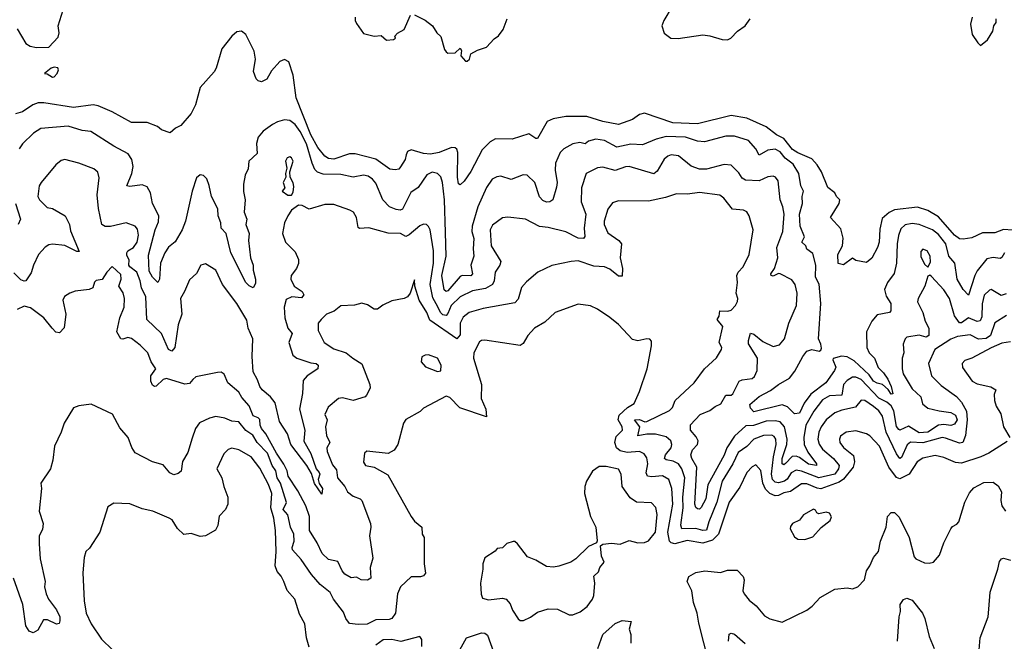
# Model space of a CAD drawing. Extents: x 1690054 to 1842981, y 782881 to 914114.
# Tile 261 of 656: x 1722259 to 1727859, y 881575 to 885110. Entities that reach past the tile are written whole.
import ezdxf

# ---------------------------------------------------------------- set-up
doc = ezdxf.new("R2010")
doc.units = 0

msp = doc.modelspace()

# ---------------------------------------------------------------- linework, layer by layer
at = {"layer": '0CON10XD'}
for points in [[(1722245, 885057.5), (1722294.3, 884974.3), (1722319.1, 884959.1), (1722355, 884952.5), (1722425, 884952.9), (1722478.6, 885011.4), (1722483.1, 885035), (1722477.5, 885075), (1722505.8, 885165.8)], [(1725970.4, 885185), (1725922.8, 885105), (1725911.3, 885075), (1725925, 885034.2), (1725963.3, 885005), (1726005, 885003.3), (1726143.7, 885023.7), (1726185, 885018.5), (1726255, 884996.9), (1726285, 884995.8), (1726303.8, 885005), (1726342.5, 885045), (1726384.4, 885075.6), (1726414.4, 885115.6)], [(1724166.7, 885125), (1724166.7, 885105), (1724175, 885087.5), (1724215, 885032.5), (1724275, 885016.7), (1724315, 885020), (1724345, 884992.9), (1724385, 884997.5), (1724396.7, 885005), (1724393, 885017), (1724407, 885033), (1724446.2, 885055), (1724482.5, 885135)], [(1724505, 885137.5), (1724565, 885107.5), (1724607.5, 885075), (1724632.5, 885035), (1724653.6, 885013.6), (1724675, 884940), (1724685, 884927.5), (1724695, 884920), (1724735, 884922.5), (1724765, 884947.5), (1724772.5, 884935), (1724768.8, 884905), (1724794.2, 884874.2), (1724805, 884873.3), (1724816.7, 884885), (1724825, 884916.7), (1724862.7, 884937.3), (1724915, 884953.3), (1724958.3, 885001.7), (1724981.7, 885018.3), (1725008.8, 885055), (1725032, 885115)], [(1727675.8, 885125), (1727667.5, 885085), (1727676.9, 885025), (1727707.7, 884977.7), (1727724.2, 884964.2), (1727762.9, 884995), (1727794, 885045), (1727800, 885075), (1727812.5, 885095), (1727813.3, 885115)], [(1723520, 885045), (1723495, 885040.6), (1723465, 885015.5), (1723408.9, 884945), (1723376.9, 884835), (1723365, 884814.2), (1723285.4, 884724.6), (1723259.2, 884625), (1723235, 884575.8), (1723175, 884507.5), (1723145, 884492.5), (1723115, 884467.5), (1723065, 884483.8), (1723042.4, 884502.4), (1722985, 884524.5), (1722895, 884525.6), (1722785, 884585.6), (1722705, 884620), (1722676.4, 884626.4), (1722565, 884610.5), (1722396.7, 884636.7), (1722365, 884636.7), (1722333.6, 884626.4), (1722275, 884586), (1722236.2, 884573.8)], [(1727905, 883912.5), (1727855, 883916.8), (1727805, 883897.5), (1727735, 883897.3), (1727675, 883869.2), (1727625, 883861.9), (1727605, 883864.5), (1727575, 883884.2), (1727485, 883989.8), (1727425, 884025.7), (1727365, 884043.8), (1727235, 884029.2), (1727205, 884013.8), (1727165, 883979.2), (1727151.6, 883918.4), (1727146.4, 883845), (1727137.1, 883815), (1727105, 883754), (1727075, 883730), (1727015, 883740), (1726995, 883753.3), (1726945, 883716.7), (1726915, 883723.8), (1726912.7, 883775), (1726939.5, 883825), (1726942.4, 883867.6), (1726930.2, 883920.2), (1726871.2, 883985), (1726919.2, 884065), (1726923.8, 884085), (1726904.5, 884104.5), (1726895, 884126), (1726855, 884155.8), (1726818.4, 884245), (1726794.7, 884285), (1726765, 884318), (1726685, 884353.1), (1726655, 884372.5), (1726605, 884434.8), (1726563.1, 884455), (1726505, 884500.6), (1726395, 884550.8), (1726305, 884564.8), (1726115, 884517.4), (1725973.7, 884523.7), (1725812.3, 884577.7), (1725785, 884571.8), (1725745, 884542.3), (1725665, 884514.7), (1725575, 884530.7), (1725485, 884560), (1725365, 884559.5), (1725293.9, 884546.1), (1725258.8, 884531.2), (1725205, 884433.8), (1725195, 884434.2), (1725155, 884460.4), (1725060.1, 884429.9), (1724965, 884433), (1724935, 884414.8), (1724889.2, 884370.8), (1724825, 884246.2), (1724787.9, 884192.1), (1724765, 884171.2), (1724755, 884177.5), (1724750, 884215), (1724750.3, 884355), (1724744.7, 884374.7), (1724735, 884381.8), (1724715, 884383.6), (1724645, 884354.5), (1724595, 884345.5), (1724555, 884349), (1724485, 884369.5), (1724465, 884361.1), (1724457.5, 884342.5), (1724451.5, 884315), (1724425, 884272.5), (1724415, 884260.8), (1724395, 884256.2), (1724365, 884260), (1724285, 884316.3), (1724167.8, 884347.8), (1724135, 884347), (1724045, 884317.8), (1724015, 884321.2), (1723995, 884333.1), (1723955, 884382.9), (1723915, 884454.7), (1723831.6, 884665), (1723815.3, 884795.3), (1723790.8, 884870.8), (1723765, 884883.8), (1723738.4, 884871.6), (1723691.5, 884818.5), (1723665, 884772.5), (1723635, 884757.5), (1723615, 884762.5), (1723604.1, 884774.1), (1723589.2, 884815), (1723600, 884885), (1723592, 884932), (1723546, 885025), (1723520, 885045)], [(1722445, 884784), (1722455, 884786), (1722472.9, 884805), (1722480.8, 884825), (1722475.7, 884835.7), (1722455, 884840), (1722437.5, 884835), (1722400, 884805), (1722415, 884802.5), (1722445, 884784)], [(1727859.5, 883785), (1727845, 883757.5), (1727835, 883751.8), (1727795, 883756.9), (1727760.5, 883749.5), (1727705, 883682), (1727690.8, 883655), (1727655, 883543.3), (1727624.7, 883575), (1727591.6, 883635), (1727578.4, 883725), (1727543.2, 883765), (1727525.6, 883835), (1727485, 883888.4), (1727451.1, 883915), (1727375, 883944.7), (1727335, 883950.7), (1727295, 883942.9), (1727270.1, 883919.9), (1727257, 883883), (1727249.1, 883835), (1727245.4, 883725), (1727233.1, 883666.9), (1727194.5, 883615), (1727176.9, 883575), (1727187.4, 883537.4), (1727213.3, 883496.7), (1727214, 883455), (1727205.5, 883444.5), (1727135, 883432), (1727105.2, 883394.8), (1727074.6, 883335), (1727077.7, 883245), (1727090, 883215), (1727121.5, 883185), (1727141.8, 883131.8), (1727172.8, 883102.8), (1727195.9, 883065), (1727215, 883023.3), (1727225, 882982.5), (1727215, 882980.8), (1727197.6, 883007.6), (1727166.2, 883036.2), (1727135, 883042.5), (1727115, 883053.9), (1727090.1, 883090.1), (1727005, 883170.4), (1726965, 883193), (1726934, 883196), (1726885.9, 883184.1), (1726884.2, 883175), (1726901.7, 883135), (1726893.9, 883115), (1726844.5, 883045.5), (1726758.9, 882981.1), (1726721.3, 882928.7), (1726695, 882871.8), (1726665, 882868.1), (1726625, 882909.4), (1726595, 882919), (1726435, 882879.5), (1726415, 882900.8), (1726412.2, 882922.2), (1726465, 882966.8), (1726529.1, 883000.9), (1726575, 883036.2), (1726638, 883072), (1726668.5, 883111.5), (1726712.8, 883195), (1726735, 883224.7), (1726765, 883233.8), (1726805.5, 883224.5), (1726815, 883230), (1726818.7, 883241.3), (1726816.1, 883265), (1726801.5, 883295), (1726814.7, 883495.3), (1726805.2, 883605.2), (1726786, 883645), (1726787.7, 883715), (1726770.4, 883780.4), (1726735.6, 883805), (1726730.6, 883825), (1726707.7, 883845), (1726722.1, 883875), (1726698.4, 883935), (1726693.3, 884005), (1726711, 884065), (1726708.9, 884105), (1726716.9, 884135), (1726702.4, 884165), (1726690.6, 884235), (1726658.7, 884288.7), (1726611.9, 884321.9), (1726585, 884358.1), (1726555, 884374.7), (1726515, 884367.9), (1726465, 884340), (1726445, 884376.2), (1726405, 884423.6), (1726325, 884447.1), (1726275, 884448.4), (1726154.7, 884415.3), (1726115, 884419.7), (1726045, 884441.6), (1725935, 884445.6), (1725878.6, 884431.4), (1725801.7, 884398.3), (1725735, 884401.4), (1725655, 884385.3), (1725585, 884423.5), (1725535, 884430), (1725495, 884418.9), (1725475, 884403.8), (1725445, 884411.5), (1725406, 884404), (1725354.2, 884375.8), (1725333.3, 884355), (1725306, 884294), (1725305.3, 884255), (1725316.6, 884185), (1725312.3, 884157.7), (1725291.4, 884085), (1725275, 884074.3), (1725255, 884073.3), (1725235, 884081.1), (1725215, 884103.1), (1725188.2, 884185), (1725145, 884225.6), (1725122.1, 884227.9), (1725055, 884200.6), (1724995, 884220), (1724972.6, 884217.4), (1724946.4, 884203.6), (1724915, 884155.8), (1724865.3, 884045), (1724832.2, 883935), (1724831, 883905), (1724841.9, 883865), (1724837.9, 883807.9), (1724842.9, 883765), (1724825.3, 883715), (1724835.2, 883664.8), (1724825, 883654.3), (1724775, 883655.3), (1724765, 883649.8), (1724695, 883567.4), (1724684.4, 883564.4), (1724673.7, 883573.7), (1724659.1, 883655), (1724684.8, 883765), (1724680.2, 883900.2), (1724674.3, 884085), (1724663.5, 884183.5), (1724655, 884215.8), (1724636, 884236), (1724605, 884242.2), (1724575, 884227.8), (1724525, 884155.6), (1724483.5, 884126.5), (1724437.1, 884032.9), (1724423.1, 884026.9), (1724399.9, 884029.9), (1724363.3, 884045), (1724325, 884086.2), (1724285, 884179.5), (1724265, 884203.6), (1724240.5, 884220.5), (1724213.9, 884226.1), (1724155, 884214.5), (1724085, 884230), (1723985, 884231.8), (1723952.3, 884242.3), (1723938.3, 884258.3), (1723923, 884295), (1723889.5, 884405), (1723855, 884473.8), (1723826.2, 884515), (1723795, 884536.2), (1723765, 884541.5), (1723725, 884529.7), (1723696.3, 884513.7), (1723643, 884477), (1723615, 884442.5), (1723605.4, 884405.4), (1723610.5, 884349.5), (1723561.5, 884305), (1723558.8, 884261.2), (1723540.9, 884225), (1723532.1, 884175), (1723532.4, 884132.4), (1723541.5, 884085), (1723535.3, 884015), (1723550.5, 883975), (1723545.5, 883945), (1723563.6, 883895), (1723560, 883855), (1723572.1, 883755), (1723587.5, 883715), (1723587.5, 883685), (1723600, 883635), (1723600, 883610), (1723587.5, 883585), (1723565, 883596), (1723545, 883616), (1723460, 883785), (1723433.4, 883895), (1723405.7, 883925), (1723403.2, 883955), (1723388.8, 883995), (1723386.9, 884035), (1723350, 884105), (1723337.7, 884167.7), (1723322.9, 884205), (1723305, 884224.2), (1723285, 884228), (1723265, 884210), (1723240.3, 884135), (1723202.1, 883965), (1723182.6, 883915), (1723143.5, 883846.5), (1723105, 883816.5), (1723085, 883784.4), (1723060.4, 883725), (1723054.4, 883635), (1723045, 883616), (1723015, 883645.7), (1722995, 883680.8), (1722990.9, 883770.9), (1723030.4, 883915), (1723049.4, 883960.6), (1723051.4, 883995), (1723015.4, 884065), (1723003.8, 884125), (1722985, 884158.9), (1722955, 884171.1), (1722885, 884161.3), (1722869.2, 884165), (1722897.1, 884235), (1722904.6, 884275), (1722897.7, 884315), (1722876.4, 884346.4), (1722795, 884390.9), (1722664.7, 884474.7), (1722615, 884479.7), (1722535, 884503.8), (1722379.2, 884490.8), (1722337.8, 884465), (1722275, 884404.4), (1722256.2, 884375)], [(1727869.7, 883550.3), (1727841.2, 883541.2), (1727785, 883575.6), (1727775, 883572.9), (1727745, 883544), (1727732.9, 883495), (1727730.5, 883419.5), (1727721.5, 883398.5), (1727705, 883394.7), (1727655, 883413.7), (1727615, 883385.5), (1727605, 883387), (1727576, 883426), (1727547.6, 883525), (1727515, 883574.4), (1727445, 883650), (1727435, 883657.5), (1727425, 883652.5), (1727407.8, 883595), (1727369.2, 883525), (1727365.7, 883505), (1727395.4, 883445), (1727408.5, 883395), (1727430, 883355), (1727429.7, 883315), (1727415, 883305.2), (1727375, 883315.2), (1727304.6, 883305.4), (1727294.2, 883295), (1727284.3, 883265), (1727287.8, 883215), (1727278.6, 883185), (1727278.5, 883125), (1727284.6, 883095.4), (1727335, 883010.4), (1727384.2, 882965), (1727393.3, 882925), (1727425, 882900.7), (1727488.8, 882885), (1727555, 882877.2), (1727580.9, 882860.9), (1727591.7, 882835), (1727575, 882809.6), (1727555, 882802), (1727515, 882808.3), (1727485, 882804.8), (1727425, 882764.8), (1727375, 882760.2), (1727315, 882797.7), (1727265, 882776.7), (1727258.8, 882778.8), (1727245.8, 882795.8), (1727230.2, 882885), (1727215.1, 882915.1), (1727190.8, 882935), (1727145, 882957.9), (1727045, 883063.6), (1727015, 883077.4), (1726995, 883077.6), (1726965, 883058.4), (1726944.5, 883035.5), (1726935.8, 882974.2), (1726865, 882971.5), (1726825, 882947.6), (1726776.3, 882883.7), (1726730.9, 882805), (1726718.7, 882735), (1726721, 882695), (1726741.6, 882651.6), (1726790, 882585), (1726790, 882575), (1726745, 882581.6), (1726695, 882621.3), (1726675, 882628.5), (1726653.1, 882626.9), (1726615, 882585.9), (1726605, 882578.7), (1726595, 882583.5), (1726595.6, 882615), (1726622.2, 882695), (1726624.9, 882725), (1726608.8, 882795), (1726585, 882823.9), (1726555, 882829.5), (1726505, 882827.5), (1726432.8, 882802.8), (1726389.9, 882800.1), (1726325, 882742), (1726281.7, 882675), (1726265, 882634.1), (1726172.1, 882465), (1726160.7, 882385), (1726134, 882336), (1726125, 882326.9), (1726115, 882327.8), (1726105, 882335.7), (1726099.1, 882355), (1726109.4, 882565), (1726081.6, 882615), (1726076.7, 882635), (1726085.2, 882664.8), (1726113.5, 882695), (1726118.8, 882715), (1726107.3, 882737.3), (1726074.2, 882775), (1726073.8, 882806.2), (1726130, 882865), (1726185, 882887.6), (1726215, 882910.4), (1726247.7, 882925), (1726275, 882974.3), (1726305, 882975.7), (1726315, 882982.5), (1726351.2, 883055), (1726367.5, 883062.5), (1726425, 883068.7), (1726439.1, 883080.9), (1726452.7, 883115), (1726454.8, 883184.8), (1726405, 883266.7), (1726403.2, 883285), (1726415, 883327.5), (1726435, 883322.5), (1726485, 883279.6), (1726545, 883250.8), (1726579.8, 883260.2), (1726608.1, 883295), (1726633.3, 883385), (1726677.5, 883485), (1726681.1, 883555), (1726668.9, 883605), (1726650, 883630), (1726584.6, 883664.6), (1726574.1, 883665.9), (1726545, 883652.5), (1726532.3, 883655), (1726532.1, 883665), (1726552.9, 883695), (1726570.3, 883755), (1726564.7, 883814.7), (1726600, 883905), (1726606.7, 884005), (1726600.3, 884045), (1726583.8, 884085), (1726573.4, 884193.4), (1726558, 884215), (1726545, 884220.8), (1726515, 884216.7), (1726465, 884193.8), (1726387.8, 884197.8), (1726368.8, 884208.8), (1726348.7, 884238.7), (1726305, 884282.2), (1726266.6, 884286.6), (1726165, 884259.6), (1726125, 884259.6), (1726077.3, 884277.3), (1726005.8, 884335), (1725965, 884341.5), (1725945, 884334.5), (1725925, 884316.5), (1725885, 884249.2), (1725865, 884234.4), (1725725, 884274.6), (1725705, 884273.8), (1725645, 884251.8), (1725575, 884271.5), (1725545, 884267.5), (1725480.6, 884235), (1725455, 884153.8), (1725452.7, 884075), (1725478.4, 884005), (1725468.8, 883925), (1725473.7, 883876.3), (1725465.8, 883865), (1725435, 883867.9), (1725365.4, 883904.6), (1725265, 883928.9), (1725215, 883934.6), (1725135.4, 883975.4), (1725035, 883987.1), (1725005, 883982.7), (1724947.7, 883942.3), (1724934.7, 883915), (1724940.8, 883825), (1724995.6, 883735), (1724990.6, 883715), (1724962.7, 883675), (1724958.2, 883625), (1724947.5, 883605), (1724908.1, 883581.9), (1724835, 883568.4), (1724765, 883533.9), (1724713.2, 883485), (1724695, 883438.5), (1724685, 883427.6), (1724665, 883432.6), (1724655, 883443.1), (1724627.1, 883495), (1724608.8, 883528.8), (1724593.4, 883603.4), (1724611.7, 883725), (1724612.3, 883795), (1724592.9, 883915), (1724585, 883934), (1724572.5, 883945), (1724555, 883947.1), (1724535, 883938.6), (1724475, 883886.5), (1724455, 883876.9), (1724424.5, 883894.5), (1724355, 883895.4), (1724245, 883926.2), (1724192.1, 883922.1), (1724185, 883927.5), (1724174.4, 883985), (1724158, 884015), (1724137.4, 884027.4), (1724045, 884058.9), (1723995, 884058.9), (1723905, 884032.9), (1723865, 884054), (1723844.2, 884055.8), (1723805, 884027.5), (1723784, 883995), (1723764.3, 883955), (1723753.3, 883895), (1723770, 883845), (1723825, 883790), (1723845.8, 883745.8), (1723845.6, 883724.4), (1723832.9, 883695), (1723802.5, 883655), (1723801.4, 883635), (1723821.1, 883595), (1723865, 883563.8), (1723874.7, 883545), (1723861.4, 883528.6), (1723806.3, 883533.7), (1723775, 883518), (1723763.8, 883475), (1723767.5, 883415), (1723784.5, 883355), (1723808.8, 883325), (1723789.1, 883275), (1723813.1, 883203.1), (1723836, 883185), (1723915, 883158.6), (1723945.3, 883155.3), (1723956.5, 883145), (1723955, 883124.2), (1723894.4, 883085), (1723870.8, 883059.2), (1723868.5, 882985), (1723850.4, 882895), (1723881.1, 882775), (1723875, 882713.3), (1723915, 882642.5), (1723945.2, 882555), (1723963.1, 882535), (1723965.5, 882525), (1723956.5, 882495), (1723961.9, 882471.9), (1723980.9, 882445), (1723978, 882412), (1723935, 882471.9), (1723918.6, 882528.6), (1723892.3, 882575), (1723801.6, 882695), (1723782.7, 882755), (1723737.3, 882825), (1723711.3, 882931.3), (1723686, 882966), (1723638.1, 883005), (1723625.6, 883025), (1723612.6, 883062.6), (1723587.4, 883107.4), (1723581.8, 883195), (1723584.4, 883295), (1723558.6, 883355), (1723551.2, 883401.2), (1723495, 883495.6), (1723412.9, 883605), (1723375, 883686.2), (1723315, 883721.4), (1723288.8, 883715), (1723265, 883666.7), (1723225, 883631.2), (1723195.6, 883565), (1723174.6, 883525), (1723181.1, 883435), (1723161.3, 883375), (1723142.1, 883245), (1723125, 883224.2), (1723105, 883235.5), (1723065, 883325.3), (1722982.3, 883405), (1722975.7, 883535), (1722952.2, 883585), (1722945, 883625.6), (1722925.1, 883675.1), (1722885, 883703.9), (1722879.1, 883715), (1722881.9, 883745), (1722869.4, 883769.4), (1722868.6, 883785), (1722875, 883796.3), (1722905.9, 883815), (1722927.7, 883845), (1722935.3, 883885), (1722928.6, 883918.6), (1722915, 883935.6), (1722865, 883955.6), (1722775, 883933.6), (1722744.6, 883934.6), (1722725.6, 883945.6), (1722707.3, 884037.3), (1722699.2, 884115), (1722710.9, 884210.9)], [(1723805, 884112.5), (1723815, 884130), (1723818.8, 884161.2), (1723815, 884182.5), (1723796.7, 884215), (1723795.8, 884245), (1723814, 884305), (1723805.7, 884325), (1723795, 884330), (1723780, 884325), (1723770, 884305), (1723778.8, 884265), (1723770, 884235), (1723772.5, 884215), (1723758, 884185), (1723766.4, 884153.6), (1723752.5, 884135), (1723785, 884112.5), (1723805, 884112.5)], [(1722710.9, 884210.9), (1722703.7, 884243.7), (1722681.5, 884261.5), (1722595, 884293.3), (1722515, 884314.2), (1722495, 884309.2), (1722464.5, 884285.5), (1722380.8, 884185), (1722370.6, 884165), (1722363.3, 884105), (1722371.1, 884085), (1722415, 884042.5), (1722445, 884036.2), (1722517.5, 883995), (1722542.7, 883945), (1722548.5, 883908.5), (1722597.6, 883792.4), (1722585, 883792.2), (1722515, 883826.4), (1722445.5, 883834.5), (1722425, 883829.4), (1722405, 883816.9), (1722366.2, 883775), (1722337.5, 883715), (1722325, 883670.6), (1722295, 883625.5), (1722285, 883622.2), (1722265, 883630.3), (1722225, 883671.1)], [(1727871.7, 883428.3), (1727805, 883385.9), (1727781.4, 883315), (1727755, 883296.4), (1727713, 883293), (1727665, 883318.4), (1727592, 883308), (1727555, 883293.8), (1727464.6, 883235), (1727428.7, 883155), (1727444.7, 883084.7), (1727500.6, 883030.6), (1727586.6, 882966.6), (1727615, 882934.5), (1727644.8, 882884.8), (1727648.6, 882835), (1727638.7, 882745), (1727623.3, 882705), (1727605, 882702.1), (1727525, 882731.2), (1727505, 882733.2), (1727395, 882703), (1727325, 882706.8), (1727307.4, 882692.6), (1727275, 882620.4), (1727265, 882615.4), (1727245, 882641.5), (1727187.9, 882765), (1727166.7, 882855), (1727145.3, 882885), (1727115, 882910.7), (1727065, 882944.6), (1727045, 882947.1), (1727012.5, 882907.5), (1726935, 882890), (1726896, 882874), (1726845.6, 882834.4), (1726816.5, 882795), (1726804.1, 882765), (1726799.4, 882725), (1726805.5, 882695.5), (1726825, 882667.5), (1726887.7, 882615), (1726920.5, 882575), (1726916, 882555), (1726895, 882525.6), (1726805, 882504.1), (1726705, 882543.6), (1726675, 882547.5), (1726646.9, 882533.1), (1726623.4, 882496.6), (1726608.5, 882485), (1726575, 882476.8), (1726555, 882480), (1726540, 882495), (1726535.7, 882525), (1726545.4, 882625), (1726561.6, 882695), (1726560, 882725), (1726550.5, 882740.5), (1726537.7, 882747.7), (1726490, 882745), (1726435, 882724.3), (1726395, 882682.1), (1726345, 882648.5), (1726315.6, 882585), (1726254, 882485), (1726224.4, 882365.6), (1726177.8, 882255), (1726165, 882207.5), (1726145.2, 882204.8), (1726105, 882216.3), (1726025, 882215.5), (1726018.4, 882235), (1726033.4, 882335), (1726030.3, 882395), (1726042, 882505), (1726025.9, 882555.9), (1726006.3, 882585), (1725975, 882599.5), (1725936.3, 882606.3), (1725926.2, 882615), (1725931.4, 882635), (1725963.4, 882675), (1725967.5, 882695), (1725962.8, 882715), (1725935, 882738), (1725875, 882753.2), (1725825, 882753.7), (1725775, 882743.1), (1725786.4, 882795), (1725755.7, 882835), (1725785, 882835.7), (1725815, 882823.7), (1725825, 882825.3), (1725955, 882887.3), (1725972.7, 882905), (1725986.5, 882945), (1726095.4, 883044.6), (1726153.8, 883125), (1726222, 883188), (1726250.6, 883235), (1726252.2, 883245), (1726237.2, 883275), (1726258.2, 883365), (1726226, 883405), (1726236.8, 883423.2), (1726241.2, 883455), (1726286.7, 883453.3), (1726305, 883458.6), (1726330, 883485), (1726341.7, 883508.3), (1726343.3, 883525), (1726334.2, 883555), (1726341.9, 883615), (1726338.1, 883655), (1726345.5, 883674.5), (1726374.4, 883705), (1726407.1, 883775), (1726430.6, 883915), (1726408.6, 883995), (1726395, 884017.5), (1726375, 884027.5), (1726312.9, 884032.9), (1726264.4, 884095), (1726241.4, 884111.4), (1726125, 884128), (1726057.2, 884117.2), (1725995, 884119.6), (1725931.8, 884098.2), (1725835, 884078.2), (1725665, 884080), (1725630.8, 884069.2), (1725605, 884032.5), (1725583.9, 883965), (1725583.8, 883945), (1725605, 883898.8), (1725666.7, 883855), (1725681.5, 883835), (1725674.2, 883755), (1725688.2, 883695), (1725685, 883651.2), (1725665, 883651.4), (1725615, 883690.9), (1725585, 883704.5), (1725525, 883708.5), (1725435, 883738.5), (1725395, 883735.6), (1725285, 883711.4), (1725206.2, 883675), (1725141.5, 883618.5), (1725113.4, 883586.6), (1725095, 883520), (1725075, 883500), (1724895, 883467.6), (1724815, 883444.5), (1724781, 883419), (1724763.9, 883385), (1724765, 883317.1), (1724745, 883295.3), (1724591.1, 883401.1), (1724575, 883444.4), (1724531.5, 883515), (1724506, 883595), (1724505, 883630), (1724480.8, 883555), (1724465.5, 883534.5), (1724445, 883524.2), (1724375, 883511.2), (1724325, 883486.2), (1724295, 883463.3), (1724275, 883464), (1724237.9, 883487.9), (1724205, 883498.8), (1724164.2, 883485.8), (1724085, 883483.6), (1724047.5, 883452.5), (1724004.3, 883435.7), (1723972.9, 883405), (1723957.5, 883385), (1723956.8, 883343.2), (1723991.5, 883275), (1724045, 883239.2), (1724115, 883216.2), (1724154.8, 883184.8), (1724205, 883152.9), (1724251.4, 883035), (1724252.5, 883015), (1724232.5, 882975), (1724223.3, 882965), (1724155, 882945.4), (1724095, 882959.4), (1724073.2, 882956.8), (1724013.5, 882906.5), (1723994.5, 882865), (1724007.5, 882835), (1723999.1, 882795), (1724004.1, 882745), (1724023.3, 882705), (1724006.1, 882675), (1724008, 882655), (1724038.9, 882578.9), (1724061.1, 882551.1), (1724066.9, 882505), (1724108.1, 882455), (1724123.9, 882425), (1724155, 882401.1), (1724195.3, 882385.3), (1724205.6, 882375), (1724254.4, 882245), (1724256.7, 882225), (1724248.1, 882175), (1724267.6, 882047.6), (1724252.6, 881995), (1724256.2, 881935), (1724237, 881923), (1724202, 881925), (1724175, 881940), (1724145, 881936.7), (1724107.7, 881957.7), (1724092.5, 881975), (1724068.1, 882028.1), (1724015, 882040), (1723979.1, 882075), (1723951.8, 882135), (1723907.9, 882205), (1723907.7, 882285), (1723886.1, 882345), (1723841.4, 882431.4), (1723785.3, 882515), (1723779.6, 882545), (1723761.8, 882581.8), (1723719.4, 882645), (1723659.8, 882755), (1723634.8, 882785), (1723627, 882805), (1723625.6, 882835.6), (1723615.9, 882845.9), (1723587.3, 882857.3), (1723565.2, 882915), (1723522.1, 882962.1), (1723505, 882992.7), (1723443.6, 883045), (1723421.2, 883095), (1723405.7, 883105.7), (1723385, 883104.3), (1723261.3, 883078.7), (1723243.6, 883063.6), (1723225, 883041.4), (1723197.7, 883037.7), (1723095, 883070), (1723075, 883063.8), (1723035, 883026.2), (1723025, 883024), (1723015, 883031.2), (1723005.5, 883055), (1723005.4, 883085), (1723034, 883125), (1723006.8, 883165), (1722988.5, 883215), (1722945, 883260), (1722895, 883297.8), (1722875, 883302.7), (1722845, 883293.3), (1722835, 883295.7), (1722811.5, 883335), (1722827.9, 883415), (1722853.3, 883475), (1722855.4, 883525), (1722847.4, 883557.4), (1722823.8, 883595), (1722836.9, 883635), (1722835, 883662), (1722785, 883706.9), (1722754.2, 883675), (1722727.8, 883632.2), (1722695, 883626.4), (1722685, 883617.5), (1722675, 883584.4), (1722655, 883576.5), (1722574.4, 883565.6), (1722544.4, 883555.6), (1722514.5, 883535.5), (1722504.2, 883515), (1722520.8, 883435), (1722511.7, 883358.3), (1722485, 883330), (1722465, 883333.3), (1722443.3, 883355), (1722396.2, 883415), (1722321.1, 883471.1), (1722285, 883481.1), (1722245, 883461.5)], [(1722235, 884064.2), (1722263.6, 883976.4), (1722250, 883945)], [(1727425, 883702.5), (1727438.7, 883731.3), (1727437.5, 883765), (1727420.8, 883795), (1727395, 883805.7), (1727385, 883792.5), (1727385, 883763.3), (1727405, 883720), (1727425, 883702.5)], [(1727875, 882710.5), (1727770.8, 882645), (1727725, 882623.9), (1727615, 882588.2), (1727581.1, 882591.1), (1727515, 882620.9), (1727465, 882632.7), (1727395, 882617.1), (1727363.1, 882595), (1727318.7, 882525), (1727265, 882499.8), (1727245, 882507.5), (1727203.2, 882565), (1727148.4, 882685), (1727095, 882742.9), (1727075, 882755.5), (1727015, 882772.3), (1726958.8, 882765), (1726928.2, 882741.8), (1726921.5, 882725), (1726924.4, 882705.6), (1726945, 882676.9), (1727000.9, 882630.9), (1727007.7, 882595), (1726999.8, 882565), (1726945, 882496.8), (1726919.3, 882480.7), (1726815, 882442.9), (1726795, 882445.7), (1726735, 882471.2), (1726705, 882470.7), (1726643.4, 882426.6), (1726605, 882420.4), (1726575, 882403.8), (1726555, 882402.4), (1726525, 882415.2), (1726500.1, 882440.1), (1726484.8, 882475), (1726475, 882547.1), (1726445, 882578.8), (1726425, 882568), (1726395, 882535.7), (1726355, 882452.2), (1726295, 882367.1), (1726233.8, 882185), (1726199.9, 882150.1), (1726145, 882133), (1726055, 882148.1), (1725985, 882128.5), (1725965, 882134.8), (1725955.7, 882145), (1725945.7, 882195), (1725973.3, 882355), (1725968.8, 882445), (1725950.9, 882495), (1725915.8, 882515.8), (1725855, 882510.9), (1725829.4, 882515), (1725822.9, 882532.9), (1725831.3, 882585), (1725825, 882618.8), (1725811.4, 882641.4), (1725784.6, 882654.6), (1725715, 882648.6), (1725675, 882658.8), (1725654.3, 882675), (1725644, 882705), (1725650.7, 882739.3), (1725686.8, 882775), (1725684.7, 882795), (1725663.8, 882833.8), (1725668.1, 882861.9), (1725716, 882904), (1725753.4, 882926.6), (1725783.3, 882995), (1725827.5, 883125), (1725853.3, 883255), (1725851.7, 883281.7), (1725842.5, 883292.5), (1725826, 883296), (1725775, 883284.3), (1725745, 883291.9), (1725665, 883376), (1725615, 883416.2), (1725545, 883464.3), (1725505, 883483.3), (1725435, 883491.5), (1725305, 883445.7), (1725245, 883389.2), (1725188, 883355), (1725149.2, 883315), (1725122, 883268), (1725105, 883257.1), (1724905, 883287.5), (1724885, 883285.8), (1724875, 883278), (1724842.9, 883215), (1724839.5, 883185), (1724885.7, 883035), (1724884.2, 882955), (1724911.2, 882895), (1724915, 882852.5), (1724762.5, 882902.5), (1724705, 882962), (1724685, 882968.8), (1724555, 882901.2), (1724537.3, 882882.7), (1724455, 882836.7), (1724441.2, 882815), (1724409.2, 882695), (1724388.3, 882661.7), (1724355, 882643.8), (1724234.2, 882655.8), (1724220, 882645), (1724213.9, 882593.9), (1724225, 882574), (1724275.6, 882565.6), (1724352.1, 882522.1), (1724485, 882284), (1724505, 882257.5), (1724546.2, 882225), (1724548.8, 882185), (1724560, 882165), (1724560, 882015), (1724566.9, 881963.1), (1724555, 881948), (1724539.1, 881940.9), (1724485, 881941.4), (1724425, 881884.2), (1724407.7, 881845), (1724396.4, 881735), (1724375, 881704.4), (1724361.1, 881698.9), (1724285, 881697.4), (1724235, 881673.4), (1724185, 881671.1), (1724135, 881675.6), (1724114.7, 881704.7), (1724101.7, 881741.7), (1724044.4, 881814.4), (1724025, 881852.9), (1723967.3, 881897.3), (1723918.6, 881955), (1723860, 882040), (1723811.6, 882095), (1723808, 882108), (1723819.3, 882145), (1723818.4, 882185), (1723799.3, 882225), (1723784.8, 882295), (1723758.2, 882325), (1723776.7, 882365), (1723742.3, 882475), (1723723.2, 882505), (1723716.3, 882545), (1723696, 882575), (1723668.5, 882645), (1723608.9, 882705), (1723585, 882748.2), (1723545, 882773.3), (1723505, 882822.7), (1723465, 882827.3), (1723425, 882843.9), (1723375, 882853.1), (1723338.8, 882845), (1723282.3, 882817.7), (1723258.8, 882785), (1723239.6, 882729.6), (1723215, 882648.8), (1723185, 882597.5), (1723177.1, 882542.9), (1723160.6, 882529.4), (1723135, 882521.4), (1723112.8, 882532.8), (1723075, 882578), (1723015, 882595.8), (1722916.1, 882646.1), (1722897, 882677), (1722876, 882735), (1722829.5, 882789.5), (1722787.3, 882867.3), (1722665, 882924), (1722595, 882914), (1722565, 882903.3), (1722512.5, 882815), (1722495.8, 882764.2), (1722457.1, 882685), (1722447.1, 882605), (1722433.9, 882556.1), (1722380, 882475), (1722382.5, 882445), (1722370, 882315), (1722392.5, 882245), (1722388.3, 882211.7), (1722369.2, 882175), (1722369.1, 882129.1), (1722375.5, 882045), (1722403.8, 881915), (1722400.7, 881885), (1722410, 881845), (1722423.6, 881815), (1722469.1, 881755), (1722486.9, 881715), (1722488, 881692), (1722483.3, 881676.7), (1722468.3, 881671.7), (1722416.8, 881696.8), (1722395, 881697.5), (1722362, 881638), (1722335, 881624.2), (1722312.4, 881632.4), (1722295, 881663.8), (1722277.2, 881785), (1722223.5, 881933.5)], [(1727895, 883277.3), (1727845, 883270), (1727785, 883244.5), (1727674.7, 883185.3), (1727635, 883171.4), (1727618.6, 883155), (1727621.7, 883131.7), (1727676.4, 883055), (1727705, 883039.8), (1727782.2, 883022.2), (1727810, 883005), (1727801.2, 882978.8), (1727803.1, 882945), (1727812.8, 882912.8), (1727838.7, 882868.7), (1727854.3, 882795), (1727889.5, 882735)], [(1724635, 883110), (1724655, 883112.5), (1724656.7, 883145), (1724635, 883186.2), (1724585, 883203.3), (1724565, 883202.5), (1724547, 883193), (1724542.5, 883165), (1724566.4, 883136.4), (1724635, 883110)], [(1723905, 881541.2), (1723891.1, 881595), (1723881.5, 881675), (1723850.2, 881730.2), (1723823.9, 881813.9), (1723780.6, 881865), (1723762, 881915), (1723747.1, 881945), (1723722.7, 881972.7), (1723711.8, 882005), (1723717.8, 882085), (1723714.7, 882204.7), (1723703.8, 882275), (1723686.8, 882335), (1723692.9, 882415), (1723675, 882466), (1723625, 882559.5), (1723575, 882624.5), (1723505, 882663.3), (1723465, 882672.9), (1723444.6, 882665.4), (1723419.5, 882640.5), (1723381.1, 882555), (1723408.9, 882505), (1723420, 882455), (1723442.9, 882395), (1723442.9, 882355), (1723430, 882325), (1723393.7, 882286.3), (1723385.5, 882234.5), (1723373, 882207), (1723316.7, 882175), (1723285, 882170.9), (1723235, 882188.1), (1723192.7, 882182.7), (1723157.2, 882217.2), (1723126, 882265), (1723110, 882275), (1723016.7, 882315), (1722955, 882329.4), (1722885, 882357.5), (1722795, 882360.8), (1722760, 882340), (1722715.7, 882195), (1722655.8, 882105), (1722636, 882085), (1722625, 882052.5), (1722617.8, 881965), (1722625.5, 881805.5), (1722637.5, 881735), (1722665.5, 881675), (1722725, 881587.5), (1722786.8, 881526.8)], [(1725105, 881694.3), (1725125, 881694.4), (1725165, 881712.5), (1725205, 881740.5), (1725265, 881760.4), (1725318, 881758), (1725385, 881725.5), (1725405, 881726.5), (1725446.5, 881743.5), (1725486.6, 881773.4), (1725516.9, 881815), (1725524.4, 881835), (1725530, 881905), (1725524, 881945), (1725550.7, 881969.3), (1725558.8, 881995), (1725583.3, 882025), (1725568.8, 882058.8), (1725561.7, 882118.3), (1725575, 882127.5), (1725625, 882132.5), (1725675, 882127.5), (1725725, 882148.8), (1725775, 882134.3), (1725813, 882137), (1725835, 882146.2), (1725874.7, 882195.3), (1725885.3, 882295.3), (1725876.7, 882336.7), (1725852.1, 882362.1), (1725767, 882367), (1725731.1, 882391.1), (1725685.8, 882455), (1725680.9, 882525), (1725664.7, 882554.7), (1725595, 882569.5), (1725555, 882568.6), (1725517.6, 882542.4), (1725483.5, 882486.5), (1725473.1, 882455), (1725471.4, 882415), (1725506.2, 882285), (1725536, 882225), (1725543, 882147), (1725540, 882135), (1725495, 882113.8), (1725421.2, 882045), (1725393.3, 882025), (1725325, 882002.9), (1725295, 881996), (1725255, 882001.2), (1725195, 882036.2), (1725147.5, 882055), (1725089.5, 882129.5), (1725075, 882142.5), (1725065, 882143.3), (1725029.3, 882130.7), (1725005, 882107.5), (1724975, 882102.5), (1724963, 882087), (1724905, 882050), (1724894, 882015), (1724894, 881985), (1724879.2, 881905), (1724883.9, 881843.9), (1724891.2, 881821.2), (1724925, 881810.8), (1725005, 881820.5), (1725025.5, 881815.5), (1725048.8, 881788.8), (1725062, 881752), (1725093.6, 881703.6), (1725105, 881694.3)], [(1727143.6, 882086.4), (1727154.1, 882144.1), (1727186.4, 882225), (1727193.8, 882285), (1727215, 882306.7), (1727235, 882307.5), (1727261.1, 882281.1), (1727318.5, 882165), (1727345.6, 882055), (1727355, 882044.4), (1727405, 882021.4), (1727431.2, 882018.8), (1727456.7, 882025), (1727490, 882065), (1727514.2, 882135), (1727555, 882213.8), (1727565, 882228.8), (1727588.8, 882241.2), (1727600, 882255), (1727633.6, 882366.4), (1727660.5, 882419.5), (1727685, 882447.5), (1727741.7, 882478.3), (1727795, 882479.4), (1727825, 882460), (1727842.2, 882425), (1727839.2, 882375), (1727845, 882346), (1727865, 882314.4)], [(1726725, 882154), (1726770.5, 882169.5), (1726817.3, 882222.7), (1726867.7, 882262.3), (1726876.4, 882283.6), (1726865, 882303.3), (1726845, 882308.8), (1726805, 882300), (1726792.5, 882305), (1726785, 882320), (1726773, 882327), (1726717.5, 882295), (1726695, 882263.3), (1726654.6, 882245.4), (1726642.2, 882227.8), (1726641.4, 882215), (1726665, 882170), (1726685, 882156.7), (1726725, 882154)], [(1726179.4, 881455), (1726121.7, 881678.3), (1726111.8, 881735), (1726090.4, 881795), (1726081.5, 881861.5), (1726055.6, 881915), (1726065.4, 881944.6), (1726105, 881966.7), (1726155, 881976.2), (1726245, 881966.4), (1726285, 881979.6), (1726339.7, 881979.7), (1726374.5, 881944.5), (1726379.5, 881925), (1726372.1, 881862.1), (1726378.8, 881845), (1726408.7, 881808.7), (1726447.7, 881777.7), (1726495, 881720.8), (1726525, 881702.9), (1726595, 881683.1), (1726735, 881751.9), (1726766.7, 881775), (1726810.8, 881825), (1726895, 881871.9), (1726965, 881879.2), (1726995.7, 881874.3), (1727025, 881884), (1727064.4, 881925), (1727075, 881976), (1727095, 882004.2), (1727115, 882050.8), (1727143.6, 882086.4)], [(1727708.9, 881435), (1727720.8, 881595), (1727768, 881715), (1727771.7, 881758.3), (1727778.1, 881855), (1727823.1, 881985), (1727831.2, 882028.8), (1727842.5, 882045), (1727855, 882048.8), (1727895, 882036)], [(1727252, 881575), (1727261.4, 881715), (1727268.8, 881745), (1727266.7, 881785), (1727285, 881812.5), (1727305, 881820), (1727335, 881810), (1727394.2, 881735), (1727407.5, 881705), (1727432.2, 881602.2), (1727459.2, 881535)], [(1725547.3, 881535), (1725576.6, 881613.4), (1725645, 881676), (1725685, 881693.8), (1725737, 881687), (1725726, 881645), (1725734.5, 881614.5), (1725735.4, 881565.4)], [(1724545.6, 881545), (1724546, 881586), (1724535, 881602.5), (1724426.8, 881573.2), (1724375, 881585.3), (1724326.4, 881583.6), (1724285, 881552.9)], [(1724763, 881527), (1724800, 881595), (1724885, 881623.3), (1724905, 881622.2), (1724920, 881610), (1724954.1, 881515)], [(1726290.4, 881575), (1726294, 881615), (1726305, 881621.2), (1726325, 881616.2), (1726385, 881563.5)]]:
    msp.add_lwpolyline(points, dxfattribs=at)

doc.saveas('drawing.dxf')
